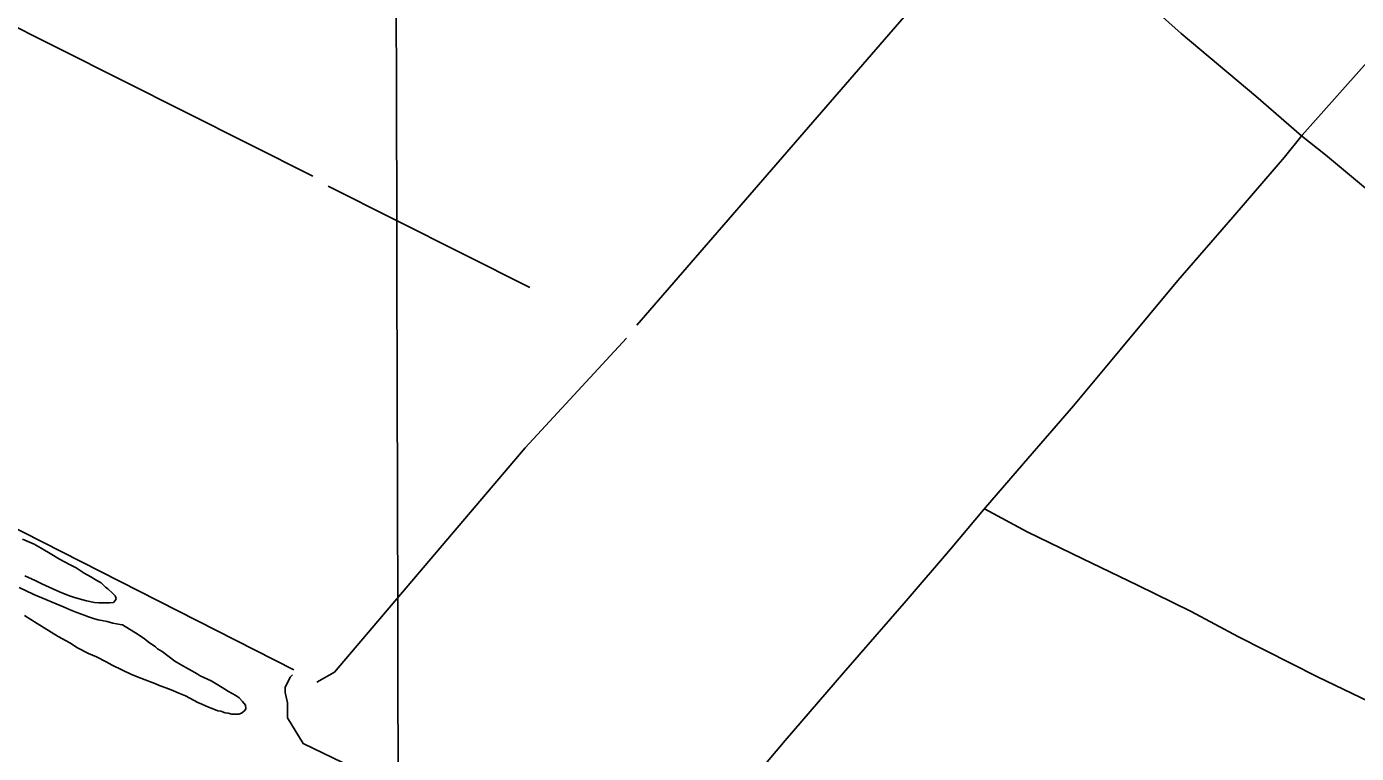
# Model space of a CAD drawing. Extents: x 3355724 to 3393621, y 594744 to 620174.
# Drawn here: x 3369750 to 3371980, y 603846 to 605066 of the extents above; entities that cross this region are included whole.
import ezdxf

# ---------------------------------------------------------------- set-up
doc = ezdxf.new("R2010")
doc.units = 0
for name, color, linetype in [('V-DTCH-CNTR', 7, 'Continuous'), ('V-GRID-MAJR', 7, 'Continuous'), ('V-SITE-VEGE', 7, 'Continuous'), ('V-TOPO-SHOR', 7, 'Continuous')]:
    doc.layers.add(name, color=color, linetype=linetype)

msp = doc.modelspace()

# ---------------------------------------------------------------- linework, layer by layer
at = {"layer": 'V-DTCH-CNTR'}
for points in [[(3372510.4, 604362.6), (3372469.8, 604398.4), (3372370.4, 604485.7), (3372258.9, 604579.8), (3372156.5, 604665.3), (3372022, 604772.6), (3371928, 604850.9), (3371887.9, 604882.7), (3371811.5, 604949.4), (3371686.1, 605054.3), (3371572.2, 605156.8), (3371482.5, 605231.5), (3371428, 605277.6)], [(3370792.7, 603595), (3370853.7, 603669.3), (3370935.1, 603764.6), (3371021.9, 603868.1), (3371120, 603981.7), (3371225.1, 604102.3), (3371299, 604189.1), (3371354.5, 604254.8), (3371421.4, 604332.9), (3371505.5, 604429.8), (3371583.7, 604523.5), (3371680.2, 604639.9), (3371772.9, 604746), (3371859.2, 604847.2), (3371888.8, 604883.9), (3371997.2, 605005.6), (3372090.4, 605115.5)], [(3371356.2, 604256.8), (3371427.9, 604217.9), (3371521.1, 604172.6), (3371612.6, 604128.9), (3371702.6, 604084.2), (3371782.3, 604042.1), (3371914.9, 603974.7), (3372015.6, 603926.1), (3372073.8, 603894.9), (3372122.8, 603874.5)]]:
    msp.add_lwpolyline(points, dxfattribs=at)
at = {"layer": 'V-GRID-MAJR'}
msp.add_spline([(3370382.4, 600156.1), (3370367.4, 606214.2), (3370352.4, 612275.4), (3370337.4, 618336.6), (3370337.4, 618339.6)], degree=3, dxfattribs=at)
at = {"layer": 'V-SITE-VEGE'}
for p, q in [((3369743.1, 604205.8), (3369762.6, 604197.2)), ((3369762.6, 604197.2), (3369774.6, 604190.9)), ((3369774.6, 604190.9), (3369792.3, 604180)), ((3369792.3, 604180), (3369805.5, 604172.5)), ((3369805.5, 604172.5), (3369823.3, 604162.8)), ((3369823.3, 604162.8), (3369833, 604157.6)), ((3369833, 604157.6), (3369846.7, 604148.5)), ((3369764.3, 604136.5), (3369747.1, 604144.5)), ((3369775.7, 604130.7), (3369764.3, 604136.5)), ((3369794, 604122.7), (3369775.7, 604130.7)), ((3369846.7, 604148.5), (3369857.6, 604142.7)), ((3369857.6, 604142.7), (3369867.9, 604136.4)), ((3369867.9, 604136.4), (3369875.3, 604132.4)), ((3369875.3, 604132.4), (3369882.2, 604125.5)), ((3369737.4, 604124.5), (3369762, 604113)), ((3369762, 604113), (3369812.9, 604091.8)), ((3369805.5, 604117.6), (3369794, 604122.7)), ((3369820.4, 604111.3), (3369805.5, 604117.6)), ((3369830.7, 604107.8), (3369820.4, 604111.3)), ((3369844.4, 604103.8), (3369830.7, 604107.8)), ((3369882.2, 604125.5), (3369886.2, 604122.7)), ((3369886.2, 604122.7), (3369894.8, 604114.7)), ((3369894.8, 604114.7), (3369898.8, 604110.6)), ((3369898.8, 604110.6), (3369900.5, 604106.1)), ((3369900.5, 604106.1), (3369899.4, 604103.2)), ((3369812.9, 604091.8), (3369823.2, 604087.2)), ((3369823.2, 604087.2), (3369834.1, 604082.6)), ((3369834.1, 604082.6), (3369846.7, 604078)), ((3369850.7, 604102.1), (3369844.4, 604103.8)), ((3369863.9, 604099.8), (3369850.7, 604102.1)), ((3369871.3, 604099.2), (3369863.9, 604099.8)), ((3369889.6, 604099.2), (3369871.3, 604099.2)), ((3369895.9, 604099.8), (3369889.6, 604099.2)), ((3369899.4, 604103.2), (3369895.9, 604099.8)), ((3369767.7, 604064.3), (3369746.5, 604077.5)), ((3369803.2, 604042.6), (3369767.7, 604064.3)), ((3369846.7, 604078), (3369854.1, 604075.7)), ((3369854.1, 604075.7), (3369863.9, 604072.3)), ((3369863.9, 604072.3), (3369870.2, 604070.6)), ((3369870.2, 604070.6), (3369885, 604067.7)), ((3369885, 604067.7), (3369894.8, 604064.8)), ((3369894.8, 604064.8), (3369906.8, 604062.5)), ((3369906.8, 604062.5), (3369910.8, 604062)), ((3369910.8, 604062), (3369922.8, 604054.5)), ((3369822.6, 604031.7), (3369803.2, 604042.6)), ((3369922.8, 604054.5), (3369932.6, 604048.8)), ((3369932.6, 604048.8), (3369947.4, 604039.1)), ((3369947.4, 604039.1), (3369953.7, 604033.3)), ((3369835.2, 604023.7), (3369822.6, 604031.7)), ((3369854.1, 604013.9), (3369835.2, 604023.7)), ((3369953.7, 604033.3), (3369966.3, 604025.3)), ((3369966.3, 604025.3), (3369969.8, 604021.9)), ((3369969.8, 604021.9), (3369977.2, 604017.3)), ((3369977.2, 604017.3), (3369998.9, 604001.2)), ((3369867.3, 604008.2), (3369854.1, 604013.9)), ((3369883.3, 604000.2), (3369867.3, 604008.2)), ((3369893.6, 603994.4), (3369883.3, 604000.2)), ((3369926.2, 603978.9), (3369893.6, 603994.4)), ((3369998.9, 604001.2), (3370008.1, 603995.5)), ((3370008.1, 603995.5), (3370022.4, 603987.5)), ((3369941.7, 603972.6), (3369926.2, 603978.9)), ((3369968, 603962.3), (3369941.7, 603972.6)), ((3370022.4, 603987.5), (3370036.1, 603980)), ((3370036.1, 603980), (3370041.3, 603976.6)), ((3370041.3, 603976.6), (3370059.6, 603968)), ((3369971.4, 603960.6), (3369968, 603962.3)), ((3369981.7, 603956.6), (3369971.4, 603960.6)), ((3369989.8, 603954.3), (3369981.7, 603956.6)), ((3369996.6, 603951.4), (3369989.8, 603954.3)), ((3370005.2, 603947.4), (3369996.6, 603951.4)), ((3370059.6, 603968), (3370070.5, 603961.1)), ((3370070.5, 603961.1), (3370082.5, 603954.3)), ((3370082.5, 603954.3), (3370088.8, 603950.2)), ((3370088.8, 603950.2), (3370100.8, 603943.4)), ((3370016.7, 603942.8), (3370005.2, 603947.4)), ((3370024.1, 603938.8), (3370016.7, 603942.8)), ((3370037.3, 603931.9), (3370024.1, 603938.8)), ((3370044.1, 603929.1), (3370037.3, 603931.9)), ((3370055, 603923.9), (3370044.1, 603929.1)), ((3370100.8, 603943.4), (3370106.5, 603939.4)), ((3370106.5, 603939.4), (3370112.3, 603933.6)), ((3370112.3, 603933.6), (3370117.4, 603927.3)), ((3370117.4, 603927.3), (3370118, 603921)), ((3370061.3, 603921.6), (3370055, 603923.9)), ((3370070.5, 603917.6), (3370061.3, 603921.6)), ((3370075.6, 603917), (3370070.5, 603917.6)), ((3370083.1, 603914.2), (3370075.6, 603917)), ((3370088.2, 603913.6), (3370083.1, 603914.2)), ((3370094.5, 603911.9), (3370088.2, 603913.6)), ((3370106, 603911.9), (3370094.5, 603911.9)), ((3370110.5, 603913.6), (3370106, 603911.9)), ((3370115.7, 603917.6), (3370110.5, 603913.6)), ((3370118, 603921), (3370115.7, 603917.6))]:
    msp.add_line(p, q, dxfattribs=at)
at = {"layer": 'V-TOPO-SHOR'}
for p, q in [((3370773.2, 604564.7), (3371346.8, 605227.6)), ((3370255.9, 604798.2), (3370593.7, 604628.3))]:
    msp.add_line(p, q, dxfattribs=at)
for points in [[(3369644.3, 605202.2), (3369589, 605138), (3370230.3, 604815.2)], [(3369589, 605138), (3369167.6, 604633.1), (3369095.3, 604547.5), (3370198.3, 603986.8)], [(3370236.8, 603965.6), (3370266.6, 603982.7), (3370585.9, 604359.3), (3370756.2, 604543.3)], [(3371543.2, 603200.4), (3371500.4, 603221.7), (3371479, 603255.8), (3370688.1, 603633.7), (3370213.6, 603863), (3370187.8, 603905.7), (3370187.8, 603931.3), (3370183.5, 603948.3), (3370183.4, 603956.9), (3370191.9, 603974), (3370196.2, 603978.3)]]:
    msp.add_lwpolyline(points, dxfattribs=at)

doc.saveas('drawing.dxf')
